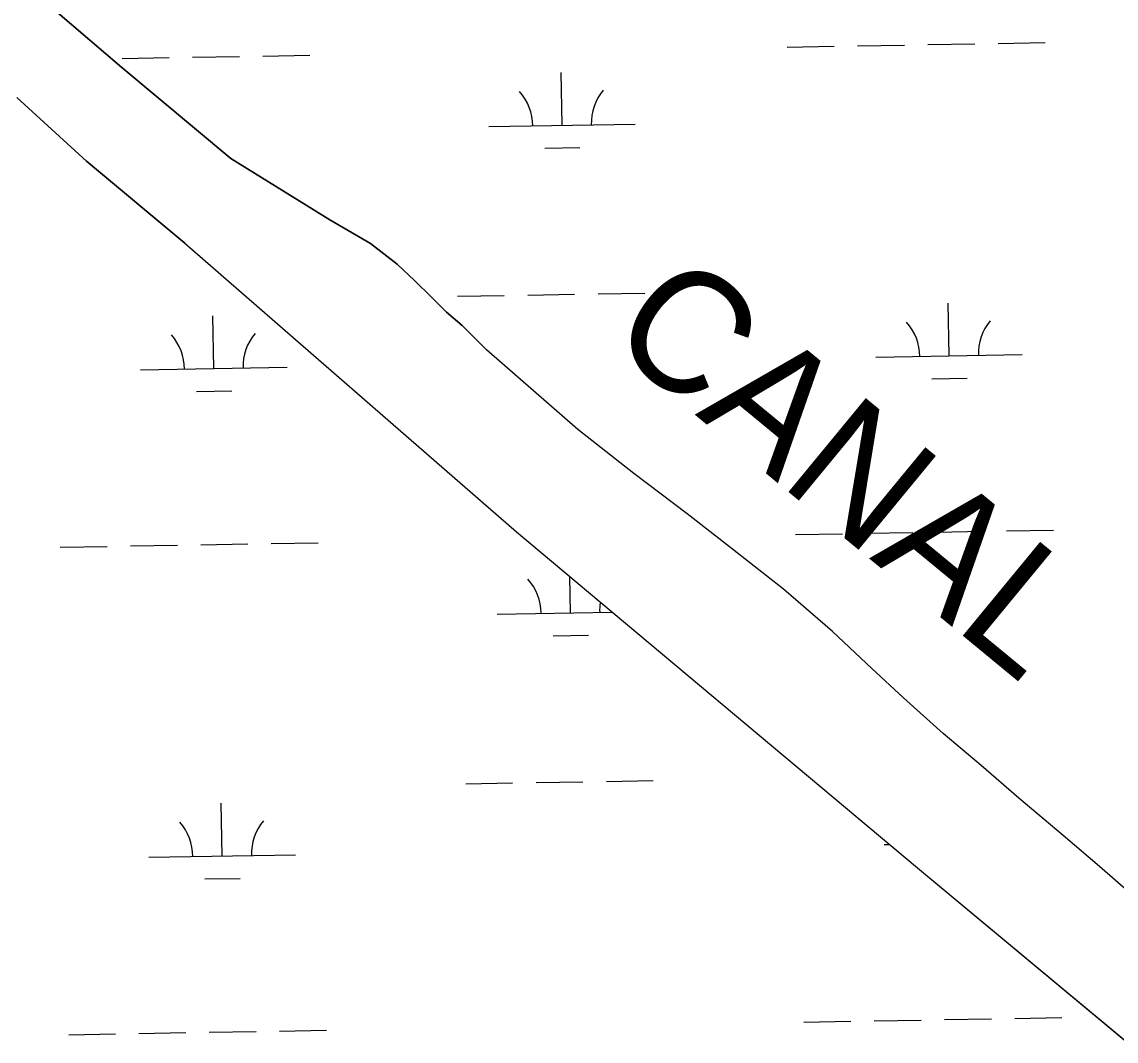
# Model space of a CAD drawing. Extents: x 3887375 to 3925618, y 296674 to 322633.
# Drawn here: x 3905015 to 3905762, y 306943 to 307638 of the extents above; entities that cross this region are included whole.
import ezdxf

# ---------------------------------------------------------------- set-up
doc = ezdxf.new("R2010")
doc.units = 0
for name, color, linetype in [('V-RIVR-IDEN', 7, 'Continuous'), ('V-TOPO-SHOR', 7, 'Continuous'), ('V-WETL-SWMP', 7, 'Continuous')]:
    doc.layers.add(name, color=color, linetype=linetype)

msp = doc.modelspace()

# ---------------------------------------------------------------- linework, layer by layer
at = {"layer": 'V-TOPO-SHOR'}
for points in [[(3904961.25, 307711.22), (3905016.59, 307664.66), (3905083.71, 307606.98), (3905158.11, 307544.9), (3905225.57, 307503.12), (3905253.3, 307486.97), (3905271.65, 307472.86), (3905283.67, 307461.49), (3905294.75, 307450.59), (3905305.36, 307440.15), (3905315.96, 307431.12), (3905332.5, 307414.34)], [(3905126.71, 307487.31), (3905059.67, 307543.17), (3905012.07, 307586.52)], [(3905126.71, 307487.31), (3905352.98, 307290.29), (3905626.7, 307060.94), (3905903.28, 306830.96), (3906140.54, 306630.34), (3906372.36, 306432.92)], [(3905772.3, 307043.37), (3905751.06, 307061.97), (3905726.07, 307083.16), (3905696, 307108.45), (3905670.13, 307130.73), (3905644.26, 307152.56), (3905617.26, 307177.01), (3905595.58, 307196.92), (3905568.79, 307222.25), (3905535.17, 307251.23), (3905500.48, 307278.44), (3905469.55, 307302.62), (3905433.1, 307330.04), (3905394.87, 307360.06), (3905332.5, 307414.34)]]:
    msp.add_lwpolyline(points, dxfattribs=at)
at = {"layer": 'V-WETL-SWMP'}
for p, q in [((3905537.8, 307621.04), (3905569.8, 307621.59)), ((3905585.8, 307621.87), (3905617.79, 307622.42)), ((3905633.79, 307622.69), (3905665.79, 307623.24)), ((3905681.78, 307623.52), (3905713.78, 307624.07)), ((3905083.96, 307613.26), (3905115.96, 307613.8)), ((3905131.96, 307614.08), (3905163.95, 307614.63)), ((3905179.95, 307614.9), (3905211.94, 307615.45)), ((3905384.11, 307567.66), (3905383.49, 307603.65)), ((3905012.07, 307586.52), (3905059.67, 307543.17)), ((3905334.11, 307566.8), (3905434.1, 307568.52)), ((3905372.37, 307552.02), (3905396.37, 307552.43)), ((3905059.67, 307543.17), (3905126.71, 307487.31)), ((3905126.71, 307487.31), (3905352.98, 307290.29)), ((3905312.69, 307450.98), (3905344.68, 307451.53)), ((3905360.68, 307451.81), (3905392.68, 307452.36)), ((3905408.68, 307452.63), (3905440.67, 307453.18)), ((3905648.28, 307410.31), (3905647.66, 307446.3)), ((3905146.45, 307401.69), (3905145.83, 307437.69)), ((3905598.29, 307409.45), (3905698.27, 307411.16)), ((3905096.45, 307400.83), (3905196.44, 307402.55)), ((3905636.55, 307394.67), (3905660.54, 307395.08)), ((3905134.71, 307386.06), (3905158.71, 307386.47)), ((3905352.98, 307290.29), (3905626.7, 307060.94)), ((3905543.51, 307288.42), (3905575.51, 307288.97)), ((3905591.51, 307289.24), (3905623.5, 307289.79)), ((3905639.5, 307290.07), (3905671.49, 307290.62)), ((3905687.49, 307290.89), (3905719.49, 307291.44)), ((3905041.68, 307279.81), (3905073.67, 307280.35)), ((3905089.67, 307280.63), (3905121.67, 307281.18)), ((3905137.67, 307281.45), (3905169.66, 307282)), ((3905185.66, 307282.28), (3905217.65, 307282.83)), ((3905389.82, 307235.03), (3905389.39, 307259.78)), ((3905339.82, 307234.17), (3905418.34, 307235.52)), ((3905378.08, 307219.4), (3905402.08, 307219.81)), ((3905318.4, 307118.36), (3905350.39, 307118.91)), ((3905366.39, 307119.18), (3905398.39, 307119.73)), ((3905414.38, 307120), (3905446.38, 307120.55)), ((3905152.16, 307069.07), (3905151.54, 307105.06)), ((3905604, 307076.82), (3905607.67, 307076.88)), ((3905102.16, 307068.21), (3905202.15, 307069.92)), ((3905140.42, 307053.43), (3905164.42, 307053.84)), ((3905626.7, 307060.94), (3905903.28, 306830.96)), ((3905597.22, 306956.62), (3905629.21, 306957.17)), ((3905645.21, 306957.44), (3905677.2, 306957.99)), ((3905693.2, 306958.26), (3905725.2, 306958.81)), ((3905143.37, 306948.83), (3905175.37, 306949.38)), ((3905191.37, 306949.65), (3905223.36, 306950.2)), ((3905549.22, 306955.79), (3905581.22, 306956.34)), ((3905047.39, 306947.18), (3905079.38, 306947.73)), ((3905095.38, 306948), (3905127.38, 306948.55))]:
    msp.add_line(p, q, dxfattribs=at)
for points in [[(3905332.5, 307414.34), (3905315.96, 307431.12), (3905305.36, 307440.15), (3905294.75, 307450.59), (3905283.67, 307461.49), (3905271.65, 307472.86), (3905253.3, 307486.97), (3905225.57, 307503.12), (3905158.11, 307544.9), (3905083.71, 307606.98), (3905016.58, 307664.66), (3904961.25, 307711.22)], [(3905873.15, 306955.57), (3905847.48, 306978.94), (3905822.73, 306999.25), (3905798.4, 307019.79), (3905772.29, 307043.37), (3905751.06, 307061.97), (3905726.07, 307083.16), (3905696, 307108.45), (3905670.13, 307130.73), (3905644.26, 307152.56), (3905617.26, 307177.01), (3905595.58, 307196.92), (3905568.79, 307222.25), (3905535.17, 307251.23), (3905500.48, 307278.44), (3905469.55, 307302.62), (3905433.1, 307330.04), (3905394.87, 307360.06), (3905332.5, 307414.34)]]:
    msp.add_lwpolyline(points, dxfattribs=at)
for centre, start, end in [((3905439.33, 307569.08), 140.21154, 181.75519), ((3905328.86, 307567.18), 0.21154, 41.7552), ((3905593.04, 307409.83), 0.21154, 41.7552), ((3905703.51, 307411.73), 140.21154, 181.75519), ((3905091.2, 307401.22), 0.21154, 41.7552), ((3905201.67, 307403.12), 140.21154, 181.75519), ((3905334.57, 307234.56), 0.21154, 41.7552), ((3905445.04, 307236.45), 170.49016, 181.75519), ((3905096.91, 307068.59), 0.21154, 41.7552), ((3905207.38, 307070.49), 140.21154, 181.75519)]:
    msp.add_arc(centre, 35.25, start, end, dxfattribs=at)

# ---------------------------------------------------------------- texts
at = {"layer": 'V-RIVR-IDEN'}
msp.add_text('CANAL', height=83, rotation=320.49899, dxfattribs=at).set_placement((3905412.66, 307421.33))

doc.saveas('drawing.dxf')
